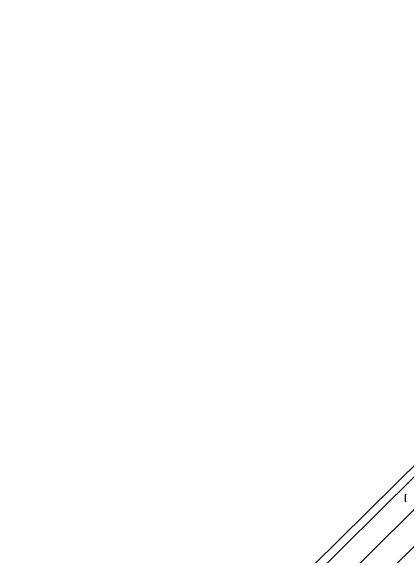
# Model space of a CAD drawing. Extents: x 158132 to 159664, y 385256 to 387218.
# Drawn here: x 158132 to 158185, y 386691.8 to 386764.7 of the extents above; entities that cross this region are included whole.
import ezdxf

# ---------------------------------------------------------------- set-up
doc = ezdxf.new("R2010")
doc.units = 0
for name, color, linetype in [('IMGEO_Berm_open', 7, 'Continuous'), ('IMGEO_Rijbaan_regionaal_gesloten', 7, 'Continuous'), ('IMGEO_Rioolput', 7, 'Continuous')]:
    doc.layers.add(name, color=color, linetype=linetype)

msp = doc.modelspace()

# ---------------------------------------------------------------- linework, layer by layer
at = {"layer": 'IMGEO_Berm_open'}
msp.add_lwpolyline([(158238.059, 386749.304), (158238.763, 386750), (158255.48, 386766.525), (158254.889, 386767.154), (158253.845, 386768.265), (158253.35, 386768.8), (158236.05, 386751.693), (158234.338, 386750), (158157.197, 386673.72), (158159.168, 386671.322)], close=True, dxfattribs=at)
at = {"layer": 'IMGEO_Rijbaan_regionaal_gesloten'}
msp.add_lwpolyline([(158132.77, 386649.526), (158134.708, 386651.446), (158135.778, 386652.506), (158140.497, 386657.18), (158141.567, 386658.239), (158143.327, 386659.983), (158144.397, 386661.043), (158148.749, 386665.353), (158149.819, 386666.412), (158153.389, 386669.949), (158157.197, 386673.72), (158234.338, 386750), (158236.05, 386751.693), (158253.35, 386768.8), (158301.247, 386816.201), (158339.286, 386853.747), (158349.635, 386863.962), (158349.653, 386863.98), (158348.917, 386864.83), (158312.159, 386828.179), (158132.002, 386650.439)], close=True, dxfattribs=at)
for points in [[(158346.495, 386841.217), (158346.652, 386841.355), (158358.064, 386852.621), (158358.97, 386853.584), (158356.589, 386856.236), (158340.238, 386840.168), (158321.676, 386822.629), (158314.244, 386815.736), (158294.951, 386798.316), (158279.955, 386784.775), (158256.904, 386762.898), (158241.824, 386747.948), (158228.64, 386734.94), (158222.931, 386729.307), (158189.476, 386696.3), (158157.589, 386664.888), (158137.101, 386644.381), (158139.413, 386641.633)], [(158255.48, 386766.525), (158238.763, 386750), (158238.059, 386749.304), (158159.168, 386671.322), (158155.37, 386667.561), (158151.794, 386664.02), (158150.724, 386662.961), (158146.372, 386658.652), (158145.302, 386657.592), (158143.545, 386655.851), (158142.475, 386654.791), (158137.749, 386650.112), (158136.679, 386649.052), (158134.765, 386647.157), (158137.101, 386644.381), (158157.589, 386664.888), (158189.476, 386696.3), (158222.931, 386729.307), (158228.64, 386734.94), (158241.824, 386747.948), (158256.904, 386762.898), (158279.955, 386784.775)]]:
    msp.add_lwpolyline(points, dxfattribs=at)
at = {"layer": 'IMGEO_Rioolput'}
msp.add_line((158184.936, 386699.018), (158184.936, 386699.87), dxfattribs=at)
msp.add_lwpolyline([(158184.936, 386699.018), (158184.936, 386699.87)], dxfattribs=at)
for centre, start, end in [((158185.013, 386699.868), 91.55205, 178.44795), ((158185.013, 386699.868), 91.55205, 178.44795), ((158185.013, 386699.02), 181.55205, 268.44795), ((158185.013, 386699.02), 181.55205, 268.44795)]:
    msp.add_arc(centre, 0.0765, start, end, dxfattribs=at)

doc.saveas('drawing.dxf')
